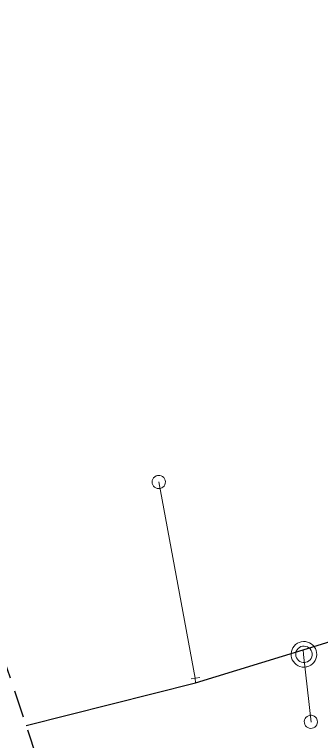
# Model space of a CAD drawing. Extents: x -732096 to -731933, y -1048703 to -1047964.
# Drawn here: x -732058.15 to -732047.47, y -1048094.85 to -1048069.53 of the extents above; entities that cross this region are included whole.
import ezdxf

# ---------------------------------------------------------------- set-up
doc = ezdxf.new("R2010")
doc.units = 0
doc.header["$LTSCALE"] = 0.32
doc.linetypes.add('MEDIUM_DASHED', pattern=[4.5, 3, -1.5])
doc.layers.add('63', color=7, linetype='MEDIUM_DASHED', lineweight=25)
doc.layers.add('8', color=7, linetype='Continuous', lineweight=13)

msp = doc.modelspace()

# ---------------------------------------------------------------- linework, layer by layer
at = {"layer": '63'}
msp.add_lwpolyline([(-732070.922, -1048279.409), (-732040.436, -1048145.923), (-732073.567, -1048047.117)], dxfattribs=at)
at = {"layer": '8'}
for p, q in [((-732051.84, -1048092.68), (-732053.105, -1048085.835)), ((-732048.07, -1048091.69), (-732048.059, -1048091.85)), ((-732048.059, -1048091.85), (-732047.8, -1048094.212)), ((-732051.982, -1048092.707), (-732051.684, -1048092.65)), ((-732051.828, -1048092.844), (-732051.84, -1048092.68))]:
    msp.add_line(p, q, dxfattribs=at)
at = {"layer": '8', "lineweight": 25}
msp.add_lwpolyline([(-732057.738, -1048094.325), (-732051.828, -1048092.844), (-732048.07, -1048091.69), (-732027.052, -1048085.18), (-732026.32, -1048084.86)], dxfattribs=at)
at = {"layer": '8'}
for points in [[(-732053.157, -1048085.608), (-732053.207, -1048085.624), (-732053.253, -1048085.651), (-732053.291, -1048085.687), (-732053.32, -1048085.731), (-732053.338, -1048085.78), (-732053.344, -1048085.832), (-732053.34, -1048085.884), (-732053.323, -1048085.934), (-732053.295, -1048085.979), (-732053.258, -1048086.016), (-732053.213, -1048086.044), (-732053.164, -1048086.061), (-732053.111, -1048086.066), (-732053.059, -1048086.059), (-732053.01, -1048086.042), (-732052.966, -1048086.012), (-732052.93, -1048085.975), (-732052.903, -1048085.929), (-732052.888, -1048085.879), (-732052.883, -1048085.826), (-732052.891, -1048085.775), (-732052.911, -1048085.726), (-732052.941, -1048085.683), (-732052.98, -1048085.647), (-732053.026, -1048085.622), (-732053.077, -1048085.608), (-732053.129, -1048085.605)], [(-732047.944, -1048092.282), (-732047.874, -1048092.259), (-732047.809, -1048092.225), (-732047.751, -1048092.181), (-732047.701, -1048092.128), (-732047.659, -1048092.067), (-732047.629, -1048092.001), (-732047.61, -1048091.931), (-732047.601, -1048091.858), (-732047.606, -1048091.785), (-732047.622, -1048091.713), (-732047.649, -1048091.645), (-732047.688, -1048091.583), (-732047.735, -1048091.528), (-732047.792, -1048091.481), (-732047.855, -1048091.444), (-732047.923, -1048091.418), (-732047.995, -1048091.403), (-732048.068, -1048091.4), (-732048.141, -1048091.41), (-732048.211, -1048091.431), (-732048.276, -1048091.463), (-732048.336, -1048091.505), (-732048.389, -1048091.557), (-732048.431, -1048091.616), (-732048.463, -1048091.681), (-732048.485, -1048091.751), (-732048.495, -1048091.824), (-732048.493, -1048091.897), (-732048.479, -1048091.969), (-732048.453, -1048092.038), (-732048.416, -1048092.101), (-732048.37, -1048092.158), (-732048.315, -1048092.206), (-732048.253, -1048092.245), (-732048.185, -1048092.273), (-732048.114, -1048092.29), (-732048.041, -1048092.294), (-732047.968, -1048092.287)], [(-732047.981, -1048092.125), (-732047.926, -1048092.106), (-732047.876, -1048092.075), (-732047.833, -1048092.036), (-732047.8, -1048091.988), (-732047.775, -1048091.935), (-732047.763, -1048091.877), (-732047.763, -1048091.819), (-732047.775, -1048091.761), (-732047.798, -1048091.708), (-732047.832, -1048091.659), (-732047.875, -1048091.619), (-732047.924, -1048091.589), (-732047.979, -1048091.569), (-732048.038, -1048091.561), (-732048.096, -1048091.564), (-732048.153, -1048091.58), (-732048.205, -1048091.607), (-732048.25, -1048091.644), (-732048.287, -1048091.689), (-732048.314, -1048091.741), (-732048.33, -1048091.797), (-732048.334, -1048091.856), (-732048.326, -1048091.914), (-732048.307, -1048091.969), (-732048.277, -1048092.019), (-732048.237, -1048092.062), (-732048.189, -1048092.096), (-732048.136, -1048092.119), (-732048.079, -1048092.131), (-732048.02, -1048092.131)], [(-732047.611, -1048094.077), (-732047.645, -1048094.037), (-732047.687, -1048094.004), (-732047.735, -1048093.983), (-732047.787, -1048093.972), (-732047.839, -1048093.974), (-732047.89, -1048093.988), (-732047.936, -1048094.012), (-732047.976, -1048094.046), (-732048.007, -1048094.089), (-732048.027, -1048094.138), (-732048.035, -1048094.19), (-732048.033, -1048094.242), (-732048.017, -1048094.293), (-732047.992, -1048094.338), (-732047.957, -1048094.377), (-732047.913, -1048094.406), (-732047.864, -1048094.426), (-732047.812, -1048094.433), (-732047.76, -1048094.428), (-732047.71, -1048094.412), (-732047.665, -1048094.386), (-732047.627, -1048094.349), (-732047.598, -1048094.304), (-732047.581, -1048094.255), (-732047.575, -1048094.203), (-732047.58, -1048094.151), (-732047.598, -1048094.101)]]:
    msp.add_lwpolyline(points, close=True, dxfattribs=at)

doc.saveas('drawing.dxf')
